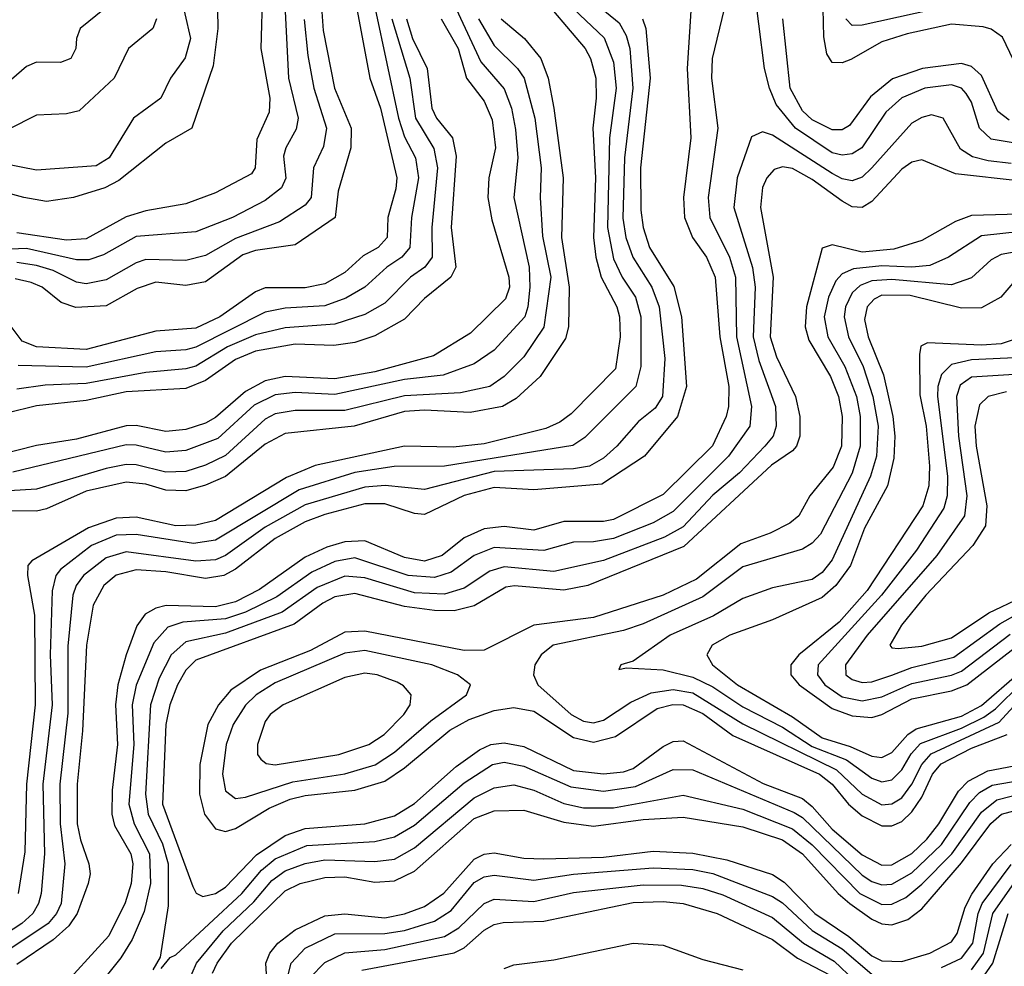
# Model space of a CAD drawing. Header units: inches. Extents: x 990535 to 1117859, y 769386 to 892122.
# Tile 780 of 1056: x 1075796 to 1077776, y 851024 to 852928. Entities that reach past the tile are written whole.
import ezdxf

# ---------------------------------------------------------------- set-up
doc = ezdxf.new("R2010")
doc.units = ezdxf.units.IN
doc.header["$MEASUREMENT"] = 0
doc.layers.add('B0875', color=7, linetype='Continuous')

msp = doc.modelspace()

# ---------------------------------------------------------------- linework, layer by layer
at = {"layer": 'B0875', "color": 5}
for points, elevation in [([(1076326.2, 853026.2), (1076336.8, 852810), (1076356.3, 852730), (1076352.1, 852707.8), (1076331.3, 852670), (1076326.8, 852653.2), (1076330.9, 852609.1), (1076322.5, 852590), (1076290, 852564), (1076224.2, 852530), (1076150, 852501.4), (1076030, 852491.5), (1075964.8, 852455.2), (1075935.3, 852444.7), (1075910, 852445), (1075810, 852467.5), (1075730, 852464)], 3440), ([(1076399, 853010), (1076406.3, 852906.3), (1076429.4, 852790), (1076462.3, 852710), (1076461.8, 852670), (1076436.7, 852583.3), (1076430.7, 852530), (1076350, 852475.3), (1076270, 852463.7), (1076245, 852455), (1076170, 852400.9), (1076130, 852392.9), (1076070, 852399.7), (1076032.5, 852387.5), (1075970, 852352.4), (1075908.9, 852348.9), (1075879.1, 852359.1), (1075841.1, 852390), (1075819.2, 852399.2), (1075786.8, 852406.8)], 3480), ([(1077810, 852677.3), (1077750, 852687.8), (1077726.3, 852710), (1077710, 852762), (1077699.6, 852779.6), (1077690, 852790.2), (1077670, 852796.6), (1077616.3, 852790), (1077570, 852770.5), (1077538, 852742), (1077489.5, 852670.5), (1077470, 852658.2), (1077450, 852655.4), (1077430, 852660.3), (1077356.1, 852710), (1077317.5, 852757.5), (1077303.7, 852790), (1077293.9, 852830), (1077271.2, 853010)], 3840), ([(1076116.7, 852990), (1076139.2, 852890), (1076128.8, 852851.2), (1076099.4, 852810), (1076079.8, 852770), (1076024.6, 852730), (1075975.9, 852650), (1075950, 852634), (1075830, 852625), (1075730, 852644.6)], 3360), ([(1076466.7, 852990), (1076500, 852810), (1076521.8, 852750), (1076554.6, 852610), (1076552.6, 852587.4), (1076536.5, 852530), (1076535.1, 852490), (1076517, 852470), (1076486.9, 852453.1), (1076450, 852419.2), (1076410, 852396.7), (1076370, 852388.7), (1076290, 852388.7), (1076270, 852380.5), (1076198.2, 852330), (1076150, 852307.5), (1076070, 852301.7), (1075930, 852264.4), (1075829.6, 852269.6), (1075801.3, 852281.3), (1075766.6, 852326.6)], 3520), ([(1076284, 852990), (1076280.9, 852870), (1076298.9, 852770), (1076297.9, 852742.2), (1076272.9, 852687.1), (1076269.7, 852630), (1076262.1, 852617.9), (1076190, 852579.5), (1076130, 852557.7), (1076050, 852543.6), (1076010, 852531.6), (1075930, 852487.3), (1075890, 852484.6), (1075790, 852499.1)], 3420), ([(1076831.7, 852990), (1076933.3, 852870), (1076944.2, 852850), (1076954.6, 852810), (1076955.4, 852770), (1076948.6, 852710), (1076954.3, 852610), (1076949.9, 852490.1), (1076954.6, 852450), (1076965.5, 852410), (1076996.6, 852350), (1077002.2, 852330), (1077003.3, 852290), (1076994.5, 852225.5), (1076905, 852135), (1076882, 852118), (1076854.2, 852105.8), (1076730, 852074.7), (1076667.8, 852067.8), (1076570, 852070), (1076390, 852030.9), (1076332.8, 852007.2), (1076190, 851920.5), (1076150, 851911.1), (1076110.2, 851909.8), (1076030, 851927.2), (1075990, 851925.4), (1075934.1, 851905.9), (1075820.3, 851839.7), (1075812.5, 851830), (1075811.8, 851810), (1075825.9, 851730), (1075827.1, 851550), (1075809.9, 851390), (1075806.1, 851253.9), (1075792.6, 851170)], 3720), ([(1076193.1, 852986.9), (1076194.4, 852910), (1076185, 852835), (1076142, 852710), (1076090, 852679.5), (1075995.5, 852604.5), (1075967.2, 852590), (1075904.1, 852570), (1075850, 852562.5), (1075804.6, 852570), (1075730, 852590.7)], 3380), ([(1076943.1, 852970), (1077001.5, 852921.5), (1077016, 852896), (1077022.9, 852870), (1077029.4, 852790), (1077012, 852650), (1077008.8, 852528.8), (1077015.2, 852490), (1077028.8, 852450), (1077067.4, 852390), (1077082.1, 852350), (1077093.3, 852246.7), (1077089, 852170), (1077073.8, 852146.2), (1077040.5, 852119.5), (1076996.9, 852070), (1076970, 852046.2), (1076941.7, 852030), (1076910, 852024.7), (1076750, 852019.4), (1076610, 851983.1), (1076531.2, 851991.2), (1076490, 851987.8), (1076370, 851952.1), (1076290, 851907), (1076210, 851850.4), (1076190, 851841.2), (1076150, 851838.4), (1076010, 851857.8), (1075970, 851845.1), (1075924.1, 851810), (1075909.8, 851790), (1075903.2, 851770), (1075892.6, 851667.4), (1075893, 851533), (1075876.8, 851390), (1075877.1, 851310), (1075886.6, 851230), (1075879.1, 851150), (1075870.3, 851130), (1075853.2, 851110), (1075755.5, 851044.5)], 3760), ([(1076910, 852949.5), (1076971.3, 852891.3), (1076990, 852842.6), (1076995.3, 852790), (1076982.1, 852690), (1076978.4, 852510), (1076990, 852446.9), (1077007.6, 852410), (1077034.3, 852370), (1077045.2, 852330), (1077045.5, 852230), (1077035.3, 852190), (1076932.8, 852087.2), (1076908.5, 852071.5), (1076650, 852029.8), (1076549.3, 852029.3), (1076470, 852016.8), (1076358.1, 851981.9), (1076190, 851881.2), (1076145.8, 851874.2), (1076030, 851892.4), (1075990, 851890.8), (1075940.6, 851870), (1075878, 851822), (1075868.4, 851810), (1075861.2, 851778.8), (1075857.4, 851650), (1075861.2, 851550), (1075842.3, 851390), (1075846.1, 851250), (1075838.9, 851170), (1075833.9, 851150), (1075822.1, 851130), (1075800.1, 851110), (1075730, 851064.4)], 3740), ([(1075966.7, 852950), (1075917.7, 852910), (1075910.1, 852889.9), (1075908.9, 852870), (1075899, 852850), (1075878.2, 852841.8), (1075830, 852842.4), (1075810, 852833.9), (1075753.9, 852786.1)], 3320), ([(1076674.1, 852950), (1076723.4, 852843.4), (1076770, 852789.1), (1076784.9, 852750), (1076792.8, 852707.2), (1076797.7, 852650), (1076789.8, 852570), (1076820.8, 852430), (1076822.2, 852390), (1076818.2, 852350), (1076811.6, 852330), (1076750, 852263.1), (1076710, 852235.5), (1076647.4, 852212.6), (1076570, 852203.9), (1076430, 852174.3), (1076350, 852178.2), (1076310, 852173.6), (1076267.8, 852152.2), (1076194.6, 852085.4), (1076130, 852061.1), (1076090, 852057.7), (1076030, 852072.2), (1076010, 852072.5), (1075782.1, 852017.9)], 3640), ([(1076511, 852950), (1076557.9, 852730), (1076570, 852692.4), (1076591.8, 852650), (1076597.8, 852610), (1076584.1, 852530), (1076580.6, 852470), (1076564.7, 852450), (1076534.4, 852430), (1076490.4, 852389.6), (1076452, 852368), (1076410, 852352.5), (1076330, 852347.5), (1076290, 852339.7), (1076150, 852269.4), (1076130, 852263.8), (1076070, 852259.6), (1075930, 852228.7), (1075792.6, 852232.6)], 3540), ([(1077212.9, 852950), (1077188.4, 852850), (1077187, 852810), (1077199.9, 852710), (1077180.3, 852570), (1077183.7, 852530), (1077223.8, 852450), (1077235.4, 852410), (1077237.7, 852290), (1077267.5, 852150), (1077264.1, 852110), (1077221.8, 852050), (1077110, 851938.3), (1077070, 851915.8), (1076990, 851884.6), (1076950, 851877.6), (1076910, 851876.7), (1076850, 851860.4), (1076750, 851866.3), (1076710.1, 851850), (1076663.6, 851816.4), (1076630, 851805.8), (1076577, 851810), (1076470, 851845.6), (1076430, 851837.9), (1076383.3, 851816.7), (1076313.3, 851766.7), (1076250, 851735.9), (1076210, 851722.7), (1076124.3, 851715.7), (1076094.1, 851705.9), (1076065.6, 851674.4), (1076030, 851589.1), (1076022.3, 851550), (1076025.7, 851470), (1076015.5, 851350), (1076026.2, 851310), (1076056.9, 851250), (1076059.1, 851190), (1076046.1, 851133.9), (1076022.3, 851077.7), (1075999.1, 851040.9), (1075942.2, 850970)], 3840), ([(1077810, 852814.5), (1077772.8, 852892.7), (1077750, 852909.2), (1077733.9, 852913.9), (1077670, 852919.1), (1077580.5, 852899.5), (1077530, 852883.2), (1077467.6, 852847.6), (1077450, 852840.9), (1077430, 852841.8), (1077419.5, 852859.5), (1077413.5, 852893.5), (1077411.8, 852950)], 3780), ([(1077670, 852956.4), (1077490, 852916.9), (1077470, 852916.4), (1077457.6, 852930)], 3760), ([(1076764.6, 852930), (1076811.5, 852890), (1076844, 852850), (1076859.1, 852810), (1076870, 852750), (1076888.8, 852610), (1076885.4, 852490), (1076901.3, 852390), (1076899.4, 852310), (1076893.6, 852286.4), (1076842.8, 852210), (1076794.3, 852165.7), (1076766.9, 852150), (1076702, 852138), (1076610, 852142.4), (1076570, 852139.7), (1076468.4, 852110), (1076330, 852095.2), (1076290, 852074.3), (1076210, 852009.1), (1076170, 851991.4), (1076130, 851980.2), (1076090, 851981.2), (1076050, 851993.4), (1076010, 851997.9), (1075930, 851979.3), (1075850, 851943.9), (1075830, 851939.4), (1075690, 851940.5)], 3680), ([(1076718.6, 852930), (1076750, 852875.8), (1076797.4, 852830), (1076810.4, 852810.4), (1076831.9, 852730), (1076845, 852630), (1076843, 852570), (1076847.2, 852492.8), (1076864.3, 852410), (1076850.3, 852309.7), (1076810, 852249.6), (1076770, 852209.9), (1076741.6, 852190), (1076682.8, 852177.2), (1076570, 852171.6), (1076450, 852142.1), (1076350, 852141.7), (1076310, 852134.8), (1076290, 852124.2), (1076210, 852051.2), (1076170, 852031.8), (1076130, 852018.9), (1076090, 852017.7), (1076030, 852032.5), (1076010, 852033), (1075970, 852025.4), (1075830, 851983.7), (1075730, 851977.6)], 3660), ([(1076643.3, 852930), (1076677.8, 852870), (1076694.9, 852810), (1076730, 852764), (1076746.5, 852726.5), (1076752.7, 852670), (1076739.6, 852610), (1076737.4, 852570), (1076745.4, 852525.4), (1076779.5, 852410), (1076781, 852390), (1076773.3, 852366.7), (1076702.5, 852297.5), (1076628, 852252), (1076510, 852219.7), (1076430, 852205.4), (1076330, 852210.4), (1076290, 852201.2), (1076250, 852179.9), (1076190, 852127.6), (1076170, 852116.3), (1076130, 852103.4), (1076090, 852099.5), (1076030, 852111.6), (1076010, 852111), (1075910, 852084.4), (1075830, 852071.6), (1075750, 852051)], 3620), ([(1076573.8, 852930), (1076586, 852890), (1076615.2, 852830), (1076624.9, 852750), (1076634.5, 852730), (1076666.5, 852690), (1076673.6, 852653.6), (1076663.4, 852510), (1076673, 852430), (1076663.2, 852410), (1076610, 852367.4), (1076570, 852325.2), (1076510, 852291.9), (1076470, 852278.9), (1076427.5, 852272.5), (1076350, 852275.2), (1076270, 852260.9), (1076230, 852244.1), (1076170, 852201.9), (1076130, 852186.3), (1076010, 852179.1), (1075930, 852162.1), (1075830, 852151.5), (1075770, 852136.5)], 3580), ([(1076070.9, 852930), (1076063.6, 852910), (1076015.1, 852870), (1075986.1, 852810), (1075915.7, 852744.3), (1075890, 852738.4), (1075830, 852735.9), (1075773, 852707)], 3340), ([(1077048.8, 852930), (1077054.9, 852910), (1077063.9, 852810), (1077044.5, 852630), (1077044.9, 852544.9), (1077050, 852510), (1077062.9, 852470), (1077111.3, 852391.3), (1077127.2, 852330), (1077137.3, 852190), (1077118.9, 852130), (1077052.5, 852050), (1076966.6, 851993.4), (1076830, 851982), (1076750, 851987), (1076690, 851970.7), (1076610, 851932.3), (1076590, 851934.4), (1076530, 851953.8), (1076490, 851953.9), (1076410, 851932.9), (1076370, 851917.5), (1076310, 851884.6), (1076230, 851822.5), (1076206.8, 851810), (1076170, 851803.9), (1076090, 851817.5), (1076030, 851821.2), (1075990, 851810.4), (1075965, 851790), (1075943.9, 851750), (1075930.4, 851669.6), (1075922.5, 851497.5), (1075911.8, 851390), (1075911.8, 851310), (1075918, 851278), (1075935.2, 851230), (1075937.6, 851210), (1075933.8, 851190), (1075911.5, 851130), (1075895, 851105), (1075863.2, 851076.8), (1075790, 851027.2)], 3780), ([(1076544.4, 852930), (1076580.3, 852810), (1076592.3, 852730), (1076628.7, 852668.7), (1076636.3, 852630), (1076624.7, 852510), (1076625.4, 852450), (1076610.5, 852430), (1076581.9, 852410), (1076530, 852357.9), (1076490, 852334.8), (1076430, 852315.6), (1076330, 852307.8), (1076270, 852293.8), (1076214.2, 852270), (1076150, 852231.1), (1076130, 852225.4), (1076050, 852218.5), (1075930, 852196), (1075847.1, 852192.9), (1075790, 852184.7)], 3560), ([(1077145.7, 852945.7), (1077138.5, 852830), (1077145.6, 852690), (1077131.3, 852570), (1077133, 852530), (1077149, 852490), (1077177.5, 852450), (1077194.7, 852410), (1077203.9, 852290), (1077221.9, 852190), (1077221.6, 852150), (1077216.8, 852130), (1077189.3, 852070.7), (1077090, 851972.6), (1076990, 851922.4), (1076970, 851918.3), (1076890, 851918.5), (1076830, 851901.3), (1076770, 851908.3), (1076730, 851903.6), (1076690, 851885.4), (1076645.5, 851850), (1076610, 851838.5), (1076570, 851846.4), (1076490, 851879.3), (1076450, 851877.4), (1076413.4, 851866.6), (1076370, 851846.8), (1076278.4, 851781.6), (1076230, 851756.6), (1076190, 851746.8), (1076090.6, 851749.4), (1076070, 851744.3), (1076048.1, 851731.9), (1076031.7, 851708.3), (1076009.8, 851650), (1075993.4, 851590), (1075988.4, 851550), (1075992.8, 851470), (1075982.1, 851377.9), (1075981.3, 851330), (1075986.9, 851306.9), (1076019.2, 851250), (1076023.4, 851230), (1076020.4, 851190), (1076008.4, 851151.5), (1075975.2, 851084.8), (1075869.7, 850970)], 3820), ([(1077785.6, 852725.6), (1077763.4, 852743.4), (1077730, 852815.4), (1077710, 852833.8), (1077690, 852839.7), (1077611.9, 852830), (1077551.1, 852808.9), (1077507.2, 852772.8), (1077464.6, 852715.3), (1077450, 852706.5), (1077430, 852706.7), (1077390, 852726.3), (1077370, 852744.6), (1077345.4, 852790), (1077330.8, 852930)], 3820), ([(1076368.2, 852928.2), (1076375.8, 852855.8), (1076387.5, 852790), (1076413.1, 852710), (1076407.1, 852672.9), (1076387.2, 852630), (1076382.2, 852570), (1076370, 852554.6), (1076318.4, 852521.6), (1076230, 852487.9), (1076170, 852453.4), (1076130, 852443.8), (1076050, 852445.3), (1076030, 852438.9), (1075970, 852404.3), (1075930, 852396.4), (1075910, 852400.1), (1075863.6, 852423.6), (1075830, 852433.5), (1075790, 852439.7)], 3460), ([(1077790, 852638.8), (1077743.8, 852643.8), (1077712.3, 852652.3), (1077687.8, 852667.8), (1077653.1, 852730), (1077630, 852736.5), (1077610, 852731.3), (1077590, 852719.5), (1077510, 852629.6), (1077490, 852611.2), (1077470, 852603.6), (1077450, 852607.7), (1077430, 852618.4), (1077310, 852695.5), (1077290, 852702.4), (1077267.7, 852692.3), (1077238.8, 852610), (1077232.2, 852550), (1077269.6, 852429.6), (1077275.4, 852390), (1077270.9, 852290), (1077282.2, 852242.2), (1077315.7, 852150), (1077317.5, 852110), (1077311.5, 852090), (1077294.7, 852070), (1077243.4, 852016.6), (1077190, 851971.7), (1077130, 851907.9), (1077092.8, 851887.2), (1076970, 851840.1), (1076870, 851817.7), (1076770, 851827.3), (1076741.4, 851818.6), (1076690, 851784.6), (1076650, 851772.6), (1076590, 851775.3), (1076490, 851804.9), (1076450, 851808.2), (1076394.4, 851785.6), (1076323.9, 851736.1), (1076210, 851693.9), (1076130, 851676.4), (1076100.9, 851650), (1076076.6, 851603.4), (1076059.1, 851550), (1076049, 851370), (1076054.5, 851330), (1076083.4, 851270), (1076094.8, 851230), (1076094.8, 851145.2), (1076078.2, 851041.8), (1076063.7, 851016.3)], 3860), ([(1077810, 852603.1), (1077677.9, 852617.9), (1077610, 852645.8), (1077590, 852641.3), (1077570, 852627.5), (1077510, 852561.9), (1077490, 852550.2), (1077470, 852551.7), (1077450, 852562.7), (1077390, 852606.3), (1077350, 852628.9), (1077330, 852631.9), (1077313.6, 852626.4), (1077298.4, 852610), (1077290, 852590.7), (1077285.5, 852550), (1077311.6, 852410), (1077305.3, 852290), (1077317.8, 852250), (1077356, 852170), (1077364.9, 852130), (1077364.9, 852090), (1077358.2, 852070), (1077350, 852060.7), (1077308.2, 852031.8), (1077131.7, 851868.3), (1076938.9, 851790), (1076890, 851780.5), (1076790.9, 851789.1), (1076773.9, 851786.1), (1076710, 851748.8), (1076670, 851739.1), (1076630, 851739.3), (1076570, 851747.4), (1076470, 851773.7), (1076430, 851766.7), (1076405.6, 851754.4), (1076348, 851712), (1076150, 851639.6), (1076130, 851619.2), (1076113.3, 851590), (1076098.1, 851550), (1076089.9, 851510.1), (1076083.5, 851350), (1076144.4, 851184.4), (1076151, 851171), (1076164, 851164), (1076190, 851170.3), (1076210, 851182.9), (1076272.1, 851247.9), (1076330, 851286.6), (1076370, 851300.6), (1076490, 851310), (1076550, 851326.5), (1076590, 851351.1), (1076674.1, 851425.9), (1076720.6, 851459.4), (1076743.8, 851470), (1076770, 851473.4), (1076810, 851465.6), (1076910, 851417.3), (1076970, 851410.7), (1077010, 851414.8), (1077030, 851421.5), (1077090, 851465.6), (1077110, 851475.9), (1077130, 851477.3), (1077291.2, 851391.2), (1077370, 851361.1), (1077390, 851345), (1077430, 851299.9), (1077490, 851248.2), (1077530, 851227.3), (1077550, 851228.1), (1077590, 851250.8), (1077620.6, 851279.4), (1077644.7, 851310), (1077684, 851376), (1077703.8, 851396.2), (1077743, 851417), (1077810, 851429.7)], 3880), ([(1077830, 852537.7), (1077710, 852533.8), (1077678.3, 852521.7), (1077610, 852484), (1077554, 852466), (1077490, 852460.5), (1077430, 852475.3), (1077410, 852468.1), (1077378.3, 852350), (1077375.6, 852310), (1077383.3, 852283.3), (1077426.5, 852210), (1077442.4, 852170), (1077449.8, 852130), (1077448.8, 852070), (1077432.3, 852027.7), (1077384.9, 851970), (1077362.6, 851930), (1077345, 851915), (1077305.1, 851894.9), (1077246.6, 851873.4), (1077157.2, 851802.8), (1077090.3, 851770.3), (1076950, 851725.6), (1076829.9, 851710.1), (1076730, 851659.7), (1076690, 851659.1), (1076490, 851697.7), (1076450, 851696.1), (1076381, 851659), (1076280.4, 851619.6), (1076220.8, 851579.2), (1076195.5, 851550), (1076174.6, 851510), (1076158.4, 851430), (1076157.4, 851370), (1076167.6, 851330), (1076190, 851300.4), (1076210, 851295.2), (1076230, 851301.2), (1076298, 851342), (1076340.2, 851360.2), (1076370, 851367.5), (1076470, 851377.9), (1076530, 851395.9), (1076570, 851423), (1076661, 851499), (1076699.9, 851520.1), (1076750, 851538), (1076790, 851544.4), (1076830, 851536.9), (1076910, 851483.9), (1076950, 851474.9), (1076994.3, 851485.7), (1077078, 851542), (1077109.7, 851550.3), (1077130, 851549.9), (1077170, 851532.4), (1077230, 851488.2), (1077404.2, 851410), (1077430.1, 851390.1), (1077462.7, 851350), (1077490, 851326.5), (1077530, 851306.4), (1077550, 851306), (1077570, 851315.2), (1077590, 851334.2), (1077610, 851364.1), (1077631.5, 851410), (1077649.1, 851430.9), (1077710, 851462.3), (1077782.2, 851490)], 3920), ([(1077890, 852510.9), (1077730, 852493), (1077664.2, 852450), (1077626.2, 852433.8), (1077590, 852430.3), (1077530, 852433.1), (1077473.1, 852426.9), (1077450, 852416.7), (1077437.3, 852402.7), (1077422.5, 852370), (1077413.9, 852330), (1077421.3, 852290), (1077455.7, 852230), (1077479, 852170), (1077486.3, 852130), (1077486.5, 852070), (1077470, 852015.7), (1077406.8, 851893.2), (1077390, 851875), (1077370, 851862.8), (1077250, 851827.4), (1077170, 851766.7), (1077050, 851712.4), (1077010, 851699.4), (1076868.9, 851670), (1076844.5, 851650), (1076832.2, 851630), (1076829.4, 851610), (1076838.2, 851590), (1076905.1, 851530), (1076930, 851516.6), (1076950, 851513.5), (1076970, 851518.7), (1077024.9, 851555.1), (1077066.2, 851573.8), (1077110, 851580.6), (1077150, 851574.1), (1077250, 851511.6), (1077439, 851419), (1077490, 851370.3), (1077530, 851348.7), (1077550, 851350.3), (1077570, 851362.7), (1077590, 851389.8), (1077610.1, 851430), (1077628.8, 851451.2), (1077765.5, 851514.5), (1077815.8, 851570)], 3940), ([(1077832.7, 852467.3), (1077770, 852455.3), (1077750, 852444.6), (1077710, 852408.9), (1077670, 852394.8), (1077550, 852405.5), (1077510, 852402.8), (1077486.5, 852393.5), (1077470, 852378.2), (1077456.7, 852350), (1077453.8, 852330), (1077463, 852290), (1077492, 852230), (1077511.9, 852170), (1077522.3, 852110), (1077519.3, 852050), (1077507.1, 852010), (1077430, 851841.7), (1077410, 851816.1), (1077390, 851801.5), (1077310, 851785.3), (1077250, 851763.9), (1077191.1, 851728.9), (1077104.2, 851690), (1077030, 851637.8), (1077004.9, 851630), (1077001, 851621), (1077016, 851624), (1077090, 851620.4), (1077150, 851605.3), (1077190, 851585.8), (1077250, 851546), (1077330, 851504.6), (1077390, 851466.2), (1077458.9, 851438.9), (1077510, 851402.1), (1077530, 851394.6), (1077550, 851399), (1077570, 851418.7), (1077588.9, 851451.1), (1077607.8, 851472.2), (1077690, 851502.7), (1077735.1, 851524.9), (1077758.4, 851541.6), (1077810, 851592.8)], 3960), ([(1077797.5, 852402.5), (1077769, 852370), (1077730, 852348.6), (1077690, 852347.6), (1077587.1, 852372.9), (1077530, 852373.7), (1077514.2, 852365.8), (1077500.2, 852350), (1077495, 852325), (1077502.4, 852290), (1077533.3, 852213.3), (1077552.2, 852130), (1077556, 852090), (1077553.8, 852046.2), (1077541, 851990), (1077495.1, 851904.9), (1077467, 851830), (1077437.1, 851790), (1077410, 851765.7), (1077310, 851720.9), (1077223.9, 851690), (1077188.4, 851670), (1077177.6, 851650), (1077189.6, 851630), (1077239.9, 851590), (1077350, 851525.8), (1077410, 851483.1), (1077466, 851466), (1077510, 851446.4), (1077530, 851443.5), (1077550, 851453.6), (1077582, 851490), (1077598.8, 851501.2), (1077690, 851527.1), (1077730, 851548.4), (1077805.9, 851614.1)], 3980), ([(1077812.4, 852290), (1077770, 852275.8), (1077730, 852272.9), (1077621.9, 852278.1), (1077608.6, 852271.4), (1077605.6, 852254.4), (1077606.5, 852173.5), (1077618.9, 852110), (1077625.7, 852030), (1077624.5, 851990), (1077612.3, 851950), (1077500.5, 851779.5), (1077444, 851716), (1077362.8, 851650), (1077346.6, 851630), (1077346.8, 851610), (1077363.5, 851590), (1077430, 851542.2), (1077470, 851527.7), (1077510, 851524.4), (1077530, 851530.2), (1077590, 851561.8), (1077670, 851577.9), (1077700.9, 851590), (1077796.2, 851663.8)], 4020), ([(1077811.4, 852248.6), (1077710, 852243.5), (1077670, 852234.2), (1077650, 852214.3), (1077642.4, 852190), (1077641.5, 852170), (1077662, 852010), (1077661.2, 851970), (1077654.8, 851945.2), (1077599.3, 851860.7), (1077529.3, 851770), (1077401.9, 851630), (1077400.5, 851610), (1077414.9, 851590), (1077450, 851566), (1077490, 851557.8), (1077530, 851565.8), (1077590, 851592.7), (1077670, 851609.1), (1077690, 851617.3), (1077787.9, 851692.1)], 4040), ([(1078010, 852227.9), (1077710, 852208.7), (1077687.4, 852192.6), (1077679.9, 852170), (1077683.9, 852090), (1077700.7, 851970), (1077696.4, 851930), (1077640.3, 851850), (1077500.4, 851690), (1077456.8, 851630), (1077457.5, 851610), (1077470, 851600.6), (1077490, 851594.6), (1077510, 851596), (1077550, 851609.5), (1077590, 851624.6), (1077674.7, 851645.3), (1077767.4, 851712.6), (1077810, 851736.9)], 4060), ([(1077780.8, 852179.2), (1077743.6, 852170), (1077726.5, 852153.5), (1077716.8, 852110), (1077719.5, 852070), (1077740.9, 851950), (1077738.2, 851910), (1077712.7, 851870), (1077618.3, 851770), (1077569.2, 851710), (1077545.9, 851670), (1077550, 851664.6), (1077562.7, 851662.7), (1077610, 851667.5), (1077670, 851684.8), (1077745.3, 851734.7), (1077810, 851765.9)], 4080), ([(1076080.7, 851019.3), (1076098.6, 851041.4), (1076110, 851046.6), (1076242.6, 851170), (1076282.6, 851217.4), (1076310, 851239.9), (1076373.6, 851266.4), (1076510, 851274.9), (1076550, 851284.3), (1076590, 851307.6), (1076690, 851393.1), (1076746.6, 851430), (1076770, 851434.3), (1076810, 851426.4), (1076904.7, 851384.7), (1076970, 851376.2), (1077034.4, 851385.6), (1077110, 851419.8), (1077150, 851419.2), (1077353.3, 851333.3), (1077370, 851323), (1077490, 851207.1), (1077510, 851194), (1077530, 851187.6), (1077550, 851189), (1077590, 851212), (1077650, 851268.8), (1077706.7, 851353.3), (1077726.5, 851373.5), (1077752, 851388), (1077810, 851398)], 3860), ([(1076134.4, 850990), (1076151.8, 851030), (1076205.1, 851094.9), (1076266.9, 851153.1), (1076303.4, 851196.6), (1076330, 851215.7), (1076370, 851230.6), (1076410, 851238), (1076510, 851234.4), (1076550, 851239.2), (1076590, 851262.1), (1076710, 851362.7), (1076750, 851382.8), (1076790, 851388.7), (1076830, 851378), (1076890, 851351.4), (1076930, 851342.8), (1076990, 851342.4), (1077130, 851368), (1077250, 851339.7), (1077350, 851300.4), (1077390, 851268.3), (1077485.9, 851170), (1077530, 851147.9), (1077550, 851148.4), (1077578.2, 851161.8), (1077610, 851189.1), (1077670.5, 851250), (1077730, 851334.1), (1077761.4, 851358.6), (1077850, 851381.1)], 3840), ([(1076183.9, 851010), (1076193, 851030), (1076221.8, 851070), (1076330, 851175.5), (1076360.2, 851190), (1076410, 851202.3), (1076450, 851203.4), (1076510, 851192.7), (1076550, 851195.5), (1076590, 851214.9), (1076710, 851320.9), (1076750, 851336.6), (1076810, 851337.5), (1076890, 851313.9), (1076950, 851305.7), (1077050, 851319.2), (1077130, 851323.6), (1077250, 851304.2), (1077330, 851277.8), (1077370.4, 851250), (1077441.8, 851170), (1077465.3, 851150), (1077510, 851118.5), (1077530, 851108.9), (1077550, 851106.9), (1077581.8, 851118.2), (1077610, 851139.1), (1077690, 851231.9), (1077749.2, 851310.8), (1077770.3, 851330), (1077850, 851351.4)], 3820), ([(1076294.3, 850974.3), (1076290.7, 851030), (1076298.9, 851050), (1076315.4, 851070), (1076350, 851097.1), (1076410, 851125.1), (1076450, 851129.1), (1076530, 851121.5), (1076570, 851129.4), (1076610, 851144.3), (1076649.1, 851170.9), (1076710, 851239.5), (1076730, 851249.4), (1076750, 851251.8), (1076810, 851241.3), (1076850, 851239.7), (1076970, 851243), (1077070, 851255.5), (1077150, 851251.2), (1077217.8, 851237.8), (1077310, 851208.4), (1077333.2, 851193.1), (1077395.2, 851130), (1077463.8, 851083.8), (1077510, 851044.6), (1077530, 851034.4), (1077570, 851033.6), (1077626.3, 851050), (1077670, 851073.2), (1077681.6, 851090), (1077697.1, 851142.9), (1077710.9, 851169.1), (1077753.4, 851230), (1077790, 851268.7)], 3780), ([(1077650, 851021.3), (1077690, 851040.1), (1077712.7, 851070), (1077723.3, 851130), (1077731.6, 851150), (1077790, 851228.8)], 3760), ([(1076321.9, 850950), (1076342.2, 851030), (1076370, 851060.1), (1076430, 851088.8), (1076530, 851089.4), (1076570, 851096), (1076630, 851114.2), (1076664, 851136), (1076710, 851192.2), (1076730, 851203.9), (1076750, 851207.2), (1076830, 851197.1), (1076910, 851209), (1077070, 851221.8), (1077150, 851218.3), (1077190, 851210.7), (1077310, 851164.4), (1077330, 851151.5), (1077390, 851095.5), (1077450, 851058.6), (1077510, 851008)], 3760), ([(1076379.4, 851000.6), (1076410, 851031.4), (1076450, 851051.1), (1076530, 851057.7), (1076650, 851083.9), (1076679.2, 851100.8), (1076730, 851150.3), (1076750, 851158.7), (1076830, 851154.3), (1076910, 851172.1), (1077050, 851187.4), (1077126.8, 851186.8), (1077170, 851180.3), (1077210, 851167.7), (1077310, 851121.9), (1077372.2, 851070), (1077434.1, 851034.1), (1077475.2, 850995.2)], 3740), ([(1077710, 851016.8), (1077734.4, 851050), (1077752.9, 851130), (1077801.2, 851198.8)], 3740), ([(1076484.2, 851015.8), (1076670, 851050.9), (1076690, 851060.6), (1076730, 851096.4), (1076750, 851108), (1076768, 851112), (1076850, 851114.6), (1077030, 851152.3), (1077090, 851154.1), (1077130.2, 851150), (1077198.9, 851130), (1077310, 851077.4), (1077360.4, 851040.4), (1077425.7, 851005.7)], 3720), ([(1077730, 850997.4), (1077753.1, 851030), (1077783.7, 851130)], 3720), ([(1076770, 851019.3), (1076790, 851026.9), (1076870, 851036.5), (1077030, 851070), (1077090, 851066.3), (1077170, 851037.3), (1077250, 851016.7)], 3680)]:
    msp.add_lwpolyline(points, dxfattribs=dict(at, elevation=elevation))
for points, elevation in [([(1076490, 851659.3), (1076450, 851653.3), (1076310, 851593.8), (1076271.4, 851570), (1076250, 851549.2), (1076225.1, 851510), (1076211.1, 851470), (1076204.1, 851410), (1076210, 851376.9), (1076230, 851361.3), (1076250, 851363.8), (1076345.3, 851394.7), (1076450, 851410.8), (1076511, 851429), (1076550, 851454.2), (1076622.7, 851517.3), (1076694.9, 851570), (1076702.5, 851590), (1076676.2, 851610), (1076624.8, 851630)], 3940), ([(1076490, 851613.6), (1076450, 851604.9), (1076326.1, 851550), (1076299.9, 851530), (1076290, 851516.5), (1076274.1, 851470), (1076274.1, 851450), (1076280.7, 851440.7), (1076291.7, 851431.7), (1076310, 851429.3), (1076437.6, 851450), (1076498.4, 851470), (1076528.7, 851490), (1076568.4, 851530), (1076581, 851550), (1076583.1, 851570), (1076567.7, 851587.7), (1076555, 851595), (1076514.8, 851610)], 3960)]:
    msp.add_lwpolyline(points, close=True, dxfattribs=dict(at, elevation=elevation))

doc.saveas('drawing.dxf')
